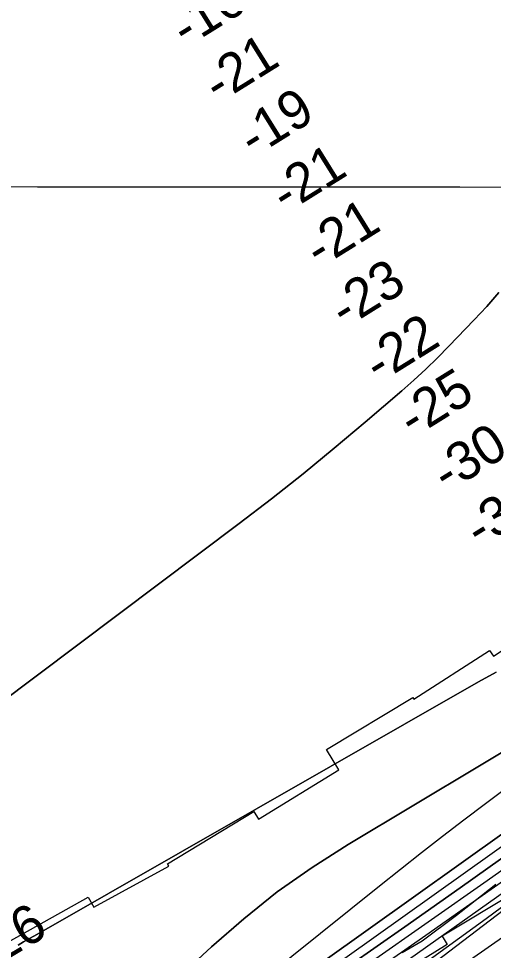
# Model space of a CAD drawing. Extents: x 3245246 to 3283090, y 806824 to 832173.
# Drawn here: x 3256343 to 3257079, y 817086 to 818531 of the extents above; entities that cross this region are included whole.
import ezdxf

# ---------------------------------------------------------------- set-up
doc = ezdxf.new("R2010")
doc.units = 0
for name, color, linetype in [('V-GRID-MAJR', 7, 'Continuous'), ('V-RIVR-EDGE', 7, 'Continuous'), ('V-RIVR-RANG', 7, 'Continuous'), ('V-RRAP-FSHR', 7, 'Continuous'), ('V-RRAP-RVMT', 7, 'Continuous'), ('V-TOPO-DPTH', 7, 'Continuous'), ('V-TOPO-MAJR', 7, 'Continuous'), ('V-TOPO-MINR', 7, 'Continuous'), ('V-TOPO-WATR', 7, 'Continuous')]:
    doc.layers.add(name, color=color, linetype=linetype)

msp = doc.modelspace()

# ---------------------------------------------------------------- linework, layer by layer
at = {"layer": 'V-GRID-MAJR'}
msp.add_spline([(3249418.2, 818275.5), (3254654, 818271.3), (3259889.9, 818267.9), (3265125.8, 818265.2), (3270361.6, 818263.3), (3275597.5, 818262.2), (3280833.3, 818261.8)], degree=3, dxfattribs=at)
at = {"layer": 'V-RIVR-EDGE'}
msp.add_lwpolyline([(3256937.2, 817082.4), (3256968.1, 817100.6), (3257021.2, 817140.4), (3257050.4, 817163), (3257082.6, 817188.5)], dxfattribs=at)
at = {"layer": 'V-RRAP-FSHR'}
msp.add_lwpolyline([(3256099.8, 816503.6), (3256421.1, 816696), (3256733.8, 816893.2), (3256847.6, 816962), (3256970, 817053.3), (3257093.6, 817148), (3257266.7, 817284.2), (3257388.9, 817386.6), (3257469, 817470.2), (3257525.1, 817541.5), (3257588.2, 817612.1), (3257698.7, 817689), (3257767, 817744.6), (3257833, 817785.6), (3257894.4, 817818.3), (3257965.2, 817866.9), (3258035, 817924.4), (3258124.2, 817980.8), (3258147.2, 817993.5)], dxfattribs=at)
at = {"layer": 'V-RRAP-RVMT'}
for p, q in [((3257078.6, 817541.9), (3257201, 817621.9)), ((3257078.6, 817541.9), (3257201, 817621.9)), ((3256955.5, 817475.5), (3257072.6, 817551)), ((3256955.5, 817475.5), (3257072.6, 817551)), ((3257072.6, 817551), (3257078.6, 817541.9)), ((3257072.6, 817551), (3257078.6, 817541.9)), ((3256819.9, 817397.3), (3256953.9, 817478)), ((3256819.9, 817397.3), (3256953.9, 817478)), ((3256953.9, 817478), (3256955.5, 817475.5)), ((3256953.9, 817478), (3256955.5, 817475.5)), ((3256838.9, 817365.7), (3256819.9, 817397.3)), ((3256838.9, 817365.7), (3256819.9, 817397.3)), ((3256714.4, 817289.4), (3256838.9, 817365.7)), ((3256714.4, 817289.4), (3256838.9, 817365.7)), ((3256573.4, 817220.1), (3256707.1, 817301.1)), ((3256573.4, 817220.1), (3256707.1, 817301.1)), ((3256707.1, 817301.1), (3256714.4, 817289.4)), ((3256707.1, 817301.1), (3256714.4, 817289.4)), ((3256575.6, 817216.5), (3256573.4, 817220.1)), ((3256575.6, 817216.5), (3256573.4, 817220.1)), ((3256459.3, 817152.6), (3256575.6, 817216.5)), ((3256459.3, 817152.6), (3256575.6, 817216.5)), ((3257128.8, 817185.9), (3256999.3, 817107.9)), ((3257128.8, 817185.9), (3256999.3, 817107.9)), ((3256313.7, 817091.5), (3256450.5, 817168)), ((3256313.7, 817091.5), (3256450.5, 817168)), ((3256450.5, 817168), (3256459.3, 817152.6)), ((3256450.5, 817168), (3256459.3, 817152.6)), ((3256999.3, 817107.9), (3257007.2, 817094.9)), ((3256999.3, 817107.9), (3257007.2, 817094.9)), ((3257007.2, 817094.9), (3256879.9, 817016.4)), ((3257007.2, 817094.9), (3256879.9, 817016.4))]:
    msp.add_line(p, q, dxfattribs=at)
at = {"layer": 'V-TOPO-DPTH'}
for points in [[(3257087, 818106.1), (3257077.7, 818095.2), (3257068.3, 818084.4), (3257058.7, 818073.8), (3257048.9, 818063.4), (3257009.8, 818022.7), (3256992.1, 818004.8), (3256974, 817987.1), (3256955.4, 817970.1), (3256936.5, 817953.4), (3256879.8, 817904.7), (3256832, 817864.4), (3256783.6, 817824.7), (3256734.4, 817785.9), (3256684.7, 817747.8), (3256183.9, 817371.5)], [(3256183.9, 817371.5), (3256684.7, 817747.8), (3256734.4, 817785.9), (3256783.6, 817824.7), (3256832, 817864.4), (3256879.8, 817904.7), (3256936.5, 817953.4), (3256955.4, 817970.1), (3256974, 817987.1), (3256992.1, 818004.8), (3257009.8, 818022.7), (3257048.9, 818063.4), (3257058.7, 818073.8), (3257068.3, 818084.4), (3257077.7, 818095.2), (3257087, 818106.1)], [(3256341.7, 817093.9), (3256350.2, 817098.7), (3256358.6, 817103.5), (3256367.1, 817108.3), (3257055.7, 817501.9), (3257082.7, 817517.3)], [(3257082.7, 817517.3), (3257055.7, 817501.9), (3256367.1, 817108.3), (3256358.6, 817103.5), (3256350.2, 817098.7), (3256341.7, 817093.9)], [(3256586, 817039.4), (3256641.7, 817091.2), (3256691.7, 817134.8), (3256743.3, 817176.2), (3256797.5, 817214.2), (3256853.3, 817250.1), (3257260.6, 817493.9)], [(3257260.6, 817493.9), (3256853.3, 817250.1), (3256797.5, 817214.2), (3256743.3, 817176.2), (3256691.7, 817134.8), (3256641.7, 817091.2), (3256586, 817039.4)], [(3257313.2, 817423.9), (3256670.1, 816965.1)], [(3256670.1, 816965.1), (3257313.2, 817423.9)], [(3257304.1, 817379.4), (3257027.1, 817182.4), (3256941.6, 817122), (3256855.8, 817062)], [(3257304.1, 817379.4), (3257027.1, 817182.4), (3256941.6, 817122), (3256855.8, 817062)], [(3256583.7, 816836.6), (3256973.8, 817109.5), (3257036.7, 817153.6), (3257099.6, 817197.7)]]:
    msp.add_lwpolyline(points, dxfattribs=at)
at = {"layer": 'V-TOPO-MAJR'}
msp.add_lwpolyline([(3256981.5, 817028.7), (3257065.3, 817086.8), (3257355.3, 817289.8)], dxfattribs=at)
at = {"layer": 'V-TOPO-MINR'}
for points in [[(3257087, 818106.1), (3257077.7, 818095.2), (3257068.3, 818084.4), (3257058.7, 818073.8), (3257048.9, 818063.4), (3257009.8, 818022.7), (3256992.1, 818004.8), (3256974, 817987.1), (3256955.4, 817970.1), (3256936.5, 817953.4), (3256879.8, 817904.7), (3256832, 817864.4), (3256783.6, 817824.7), (3256734.4, 817785.9), (3256684.7, 817747.8), (3256183.9, 817371.5)], [(3256341.7, 817093.9), (3256350.2, 817098.7), (3256358.6, 817103.5), (3256367.1, 817108.3), (3257055.7, 817501.9), (3257082.7, 817517.3)], [(3256586, 817039.4), (3256641.7, 817091.2), (3256691.7, 817134.8), (3256743.3, 817176.2), (3256797.5, 817214.2), (3256853.3, 817250.1), (3257260.6, 817493.9)], [(3256670.1, 816965.1), (3257313.2, 817423.9)], [(3256848.6, 817073.8), (3257308.6, 817401.6)], [(3256491.8, 816856.5), (3256902, 817185.6), (3256934.5, 817211.5), (3256967.2, 817237.3), (3257000, 817262.8), (3257033, 817288.2), (3257066.2, 817313.3), (3257099.5, 817338.1)], [(3256886, 817066), (3256977.7, 817129.9), (3257069.1, 817194.2), (3257160.3, 817258.7)], [(3256565, 816800.8), (3257152.9, 817217.3)], [(3256583.7, 816836.6), (3256973.8, 817109.5), (3257036.7, 817153.6), (3257099.6, 817197.7)], [(3256684.2, 816857.2), (3257067.2, 817135.3), (3257113.1, 817168.5)]]:
    msp.add_lwpolyline(points, dxfattribs=at)
at = {"layer": 'V-TOPO-WATR'}
msp.add_lwpolyline([(3256855.8, 817062), (3256941.6, 817122), (3257027.1, 817182.4), (3257304.1, 817379.4)], dxfattribs=at)

# ---------------------------------------------------------------- texts
at = {"layer": 'V-RIVR-RANG'}
for s, rotation, p in [('-16', 31.9093, (3256602, 818485)), ('-21', 31.9093, (3256652.1, 818398.4)), ('-19', 31.9093, (3256706.8, 818314.7)), ('-21', 31.9093, (3256756.7, 818227.9)), ('-21', 31.9093, (3256808.9, 818142.7)), ('-23', 31.9093, (3256848.2, 818049.3)), ('-22', 31.9093, (3256900.9, 817964.3)), ('-25', 31.9093, (3256954, 817879.6)), ('-30', 31.9093, (3257006.5, 817794.5)), ('-32', 31.9093, (3257057.4, 817708.4)), ('-26', 30.8353, (3256291.4, 817051.2))]:
    msp.add_text(s, height=60, rotation=rotation, dxfattribs=at).set_placement(p)

doc.saveas('drawing.dxf')
